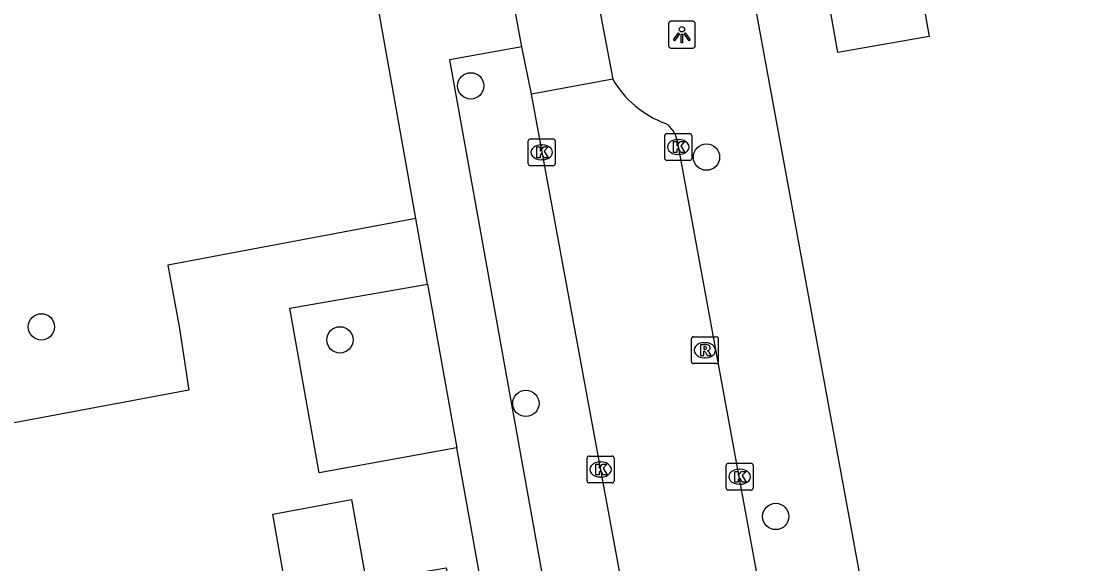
# Model space of a CAD drawing. Extents: x 157793 to 159380, y 380882 to 382313.
# Drawn here: x 158756.57 to 158796.19, y 381584.89 to 381605.05 of the extents above; entities that cross this region are included whole.
import ezdxf

# ---------------------------------------------------------------- set-up
doc = ezdxf.new("R2010")
doc.units = 0
for name, color, linetype in [('IMGEO_Boom', 7, 'Continuous'), ('IMGEO_Kolk', 7, 'Continuous'), ('IMGEO_Lichtpunt', 7, 'Continuous'), ('IMGEO_Pand', 7, 'Continuous'), ('IMGEO_Rijbaan_lokaal_open', 7, 'Continuous'), ('IMGEO_Rioolput', 7, 'Continuous'), ('IMGEO_Voetpad_open', 7, 'Continuous')]:
    doc.layers.add(name, color=color, linetype=linetype)

msp = doc.modelspace()

# ---------------------------------------------------------------- linework, layer by layer
at = {"layer": 'IMGEO_Boom'}
for centre in [(158773.281, 381602.649), (158782.05, 381600.001), (158757.314, 381593.692), (158768.417, 381593.209), (158775.332, 381590.849), (158784.624, 381586.645)]:
    msp.add_circle(centre, 0.489, dxfattribs=at)
at = {"layer": 'IMGEO_Kolk'}
for p, q in [((158775.422, 381599.753), (158775.422, 381600.605)), ((158775.497, 381600.679), (158776.349, 381600.679)), ((158776.423, 381600.605), (158776.423, 381599.753)), ((158780.499, 381599.951), (158780.499, 381600.803)), ((158780.574, 381600.877), (158781.426, 381600.877)), ((158780.987, 381600.657), (158781.012, 381600.657)), ((158781.5, 381600.803), (158781.5, 381599.951)), ((158775.91, 381600.459), (158775.935, 381600.459)), ((158775.933, 381599.899), (158775.908, 381599.899)), ((158781.426, 381599.877), (158780.574, 381599.877)), ((158781.01, 381600.097), (158780.985, 381600.097)), ((158776.349, 381599.679), (158775.497, 381599.679)), ((158777.61, 381587.966), (158777.61, 381588.818)), ((158777.685, 381588.892), (158778.537, 381588.892)), ((158778.098, 381588.672), (158778.123, 381588.672)), ((158778.611, 381588.818), (158778.611, 381587.966)), ((158782.857, 381588.622), (158783.709, 381588.622)), ((158782.782, 381587.696), (158782.782, 381588.548)), ((158783.27, 381588.402), (158783.295, 381588.402)), ((158783.783, 381588.548), (158783.783, 381587.696)), ((158778.537, 381587.892), (158777.685, 381587.892)), ((158778.121, 381588.112), (158778.096, 381588.112)), ((158783.293, 381587.842), (158783.268, 381587.842)), ((158783.709, 381587.622), (158782.857, 381587.622))]:
    msp.add_line(p, q, dxfattribs=at)
for points in [[(158775.422, 381599.753), (158775.422, 381600.605)], [(158775.497, 381600.679), (158776.349, 381600.679)], [(158776.423, 381600.605), (158776.423, 381599.753)], [(158780.499, 381599.951), (158780.499, 381600.803)], [(158780.574, 381600.877), (158781.426, 381600.877)], [(158780.82, 381600.577), (158780.943, 381600.577), (158780.943, 381600.426), (158781.073, 381600.577), (158781.237, 381600.577), (158781.091, 381600.426), (158781.244, 381600.177), (158781.092, 381600.177), (158781.007, 381600.341), (158780.943, 381600.274), (158780.943, 381600.177), (158780.82, 381600.177), (158780.82, 381600.577)], [(158781.5, 381600.803), (158781.5, 381599.951)], [(158775.743, 381600.379), (158775.866, 381600.379), (158775.866, 381600.228), (158775.996, 381600.379), (158776.16, 381600.379), (158776.014, 381600.228), (158776.167, 381599.979), (158776.015, 381599.979), (158775.93, 381600.143), (158775.866, 381600.076), (158775.866, 381599.979), (158775.743, 381599.979), (158775.743, 381600.379)], [(158781.426, 381599.877), (158780.574, 381599.877)], [(158776.349, 381599.679), (158775.497, 381599.679)], [(158777.61, 381587.966), (158777.61, 381588.818)], [(158777.685, 381588.892), (158778.537, 381588.892)], [(158778.611, 381588.818), (158778.611, 381587.966)], [(158782.857, 381588.622), (158783.709, 381588.622)], [(158777.931, 381588.592), (158778.054, 381588.592), (158778.054, 381588.441), (158778.184, 381588.592), (158778.348, 381588.592), (158778.202, 381588.441), (158778.355, 381588.192), (158778.203, 381588.192), (158778.118, 381588.356), (158778.054, 381588.289), (158778.054, 381588.192), (158777.931, 381588.192), (158777.931, 381588.592)], [(158782.782, 381587.696), (158782.782, 381588.548)], [(158783.103, 381588.322), (158783.226, 381588.322), (158783.226, 381588.171), (158783.356, 381588.322), (158783.52, 381588.322), (158783.374, 381588.171), (158783.527, 381587.922), (158783.375, 381587.922), (158783.29, 381588.086), (158783.226, 381588.019), (158783.226, 381587.922), (158783.103, 381587.922), (158783.103, 381588.322)], [(158783.783, 381588.548), (158783.783, 381587.696)], [(158778.537, 381587.892), (158777.685, 381587.892)], [(158783.709, 381587.622), (158782.857, 381587.622)]]:
    msp.add_lwpolyline(points, dxfattribs=at)
for centre, start, end in [((158775.499, 381600.603), 91.552, 178.448), ((158775.499, 381600.603), 91.552, 178.448), ((158776.347, 381600.603), 1.552, 88.448), ((158776.347, 381600.603), 1.552, 88.448), ((158780.576, 381600.801), 91.552, 178.448), ((158780.576, 381600.801), 91.552, 178.448), ((158781.424, 381600.801), 1.552, 88.448), ((158781.424, 381600.801), 1.552, 88.448), ((158775.499, 381599.755), 181.552, 268.448), ((158775.499, 381599.755), 181.552, 268.448), ((158776.347, 381599.755), 271.552, 358.448), ((158776.347, 381599.755), 271.552, 358.448), ((158780.576, 381599.953), 181.552, 268.448), ((158780.576, 381599.953), 181.552, 268.448), ((158781.424, 381599.953), 271.552, 358.448), ((158781.424, 381599.953), 271.552, 358.448), ((158777.687, 381588.816), 91.552, 178.448), ((158777.687, 381588.816), 91.552, 178.448), ((158778.535, 381588.816), 1.552, 88.448), ((158778.535, 381588.816), 1.552, 88.448), ((158782.859, 381588.546), 91.552, 178.448), ((158782.859, 381588.546), 91.552, 178.448), ((158783.707, 381588.546), 1.552, 88.448), ((158783.707, 381588.546), 1.552, 88.448), ((158777.687, 381587.968), 181.552, 268.448), ((158777.687, 381587.968), 181.552, 268.448), ((158778.535, 381587.968), 271.552, 358.448), ((158778.535, 381587.968), 271.552, 358.448), ((158782.859, 381587.698), 181.552, 268.448), ((158782.859, 381587.698), 181.552, 268.448), ((158783.707, 381587.698), 271.552, 358.448), ((158783.707, 381587.698), 271.552, 358.448)]:
    msp.add_arc(centre, 0.0765, start, end, dxfattribs=at)
for centre, major_axis, ratio, start_param, end_param in [((158780.986, 381600.377), (-0.387, 0.002), 0.722429, 4.712389, 7.853982), ((158781.011, 381600.377), (-0.39, 0.002), 0.717154, 1.570796, 4.712389), ((158775.909, 381600.179), (-0.387, 0.002), 0.722429, 4.712389, 7.853982), ((158775.934, 381600.179), (-0.39, 0.002), 0.717154, 1.570796, 4.712389), ((158778.097, 381588.392), (-0.387, 0.002), 0.722429, 4.712389, 7.853982), ((158778.122, 381588.392), (-0.39, 0.002), 0.717154, 1.570796, 4.712389), ((158783.269, 381588.122), (-0.387, 0.002), 0.722429, 4.712389, 7.853982), ((158783.294, 381588.122), (-0.39, 0.002), 0.717154, 1.570796, 4.712389)]:
    msp.add_ellipse(centre, major_axis=major_axis, ratio=ratio, start_param=start_param, end_param=end_param, dxfattribs=at)
at = {"layer": 'IMGEO_Lichtpunt'}
for p, q in [((158780.638, 381604.953), (158780.638, 381604.146)), ((158780.638, 381604.953), (158780.638, 381604.146)), ((158781.54, 381605.048), (158780.732, 381605.048)), ((158781.54, 381605.048), (158780.732, 381605.048)), ((158781.634, 381604.146), (158781.634, 381604.953)), ((158781.634, 381604.146), (158781.634, 381604.953)), ((158780.732, 381604.052), (158781.54, 381604.052)), ((158780.732, 381604.052), (158781.54, 381604.052))]:
    msp.add_line(p, q, dxfattribs=at)
for points in [[(158781.012, 381604.617), (158781.051, 381604.589), (158780.863, 381604.327), (158780.825, 381604.354), (158781.012, 381604.617)], [(158781.114, 381604.569), (158781.161, 381604.569), (158781.161, 381604.247), (158781.114, 381604.247), (158781.114, 381604.569)], [(158781.224, 381604.589), (158781.262, 381604.616), (158781.449, 381604.354), (158781.41, 381604.326), (158781.224, 381604.589)]]:
    msp.add_lwpolyline(points, dxfattribs=at)
msp.add_circle((158781.137, 381604.751), 0.0994, dxfattribs=at)
for centre, start, end in [((158780.732, 381604.953), 90, 180), ((158780.732, 381604.953), 90, 180), ((158781.54, 381604.953), 0, 90), ((158781.54, 381604.953), 0, 90), ((158780.732, 381604.146), 180, 270), ((158780.732, 381604.146), 180, 270), ((158781.54, 381604.146), 270, 0), ((158781.54, 381604.146), 270, 360)]:
    msp.add_arc(centre, 0.0946, start, end, dxfattribs=at)
at = {"layer": 'IMGEO_Pand'}
for points in [[(158796.19, 381607.688), (158789.964, 381606.593), (158790.335, 381604.485), (158786.931, 381603.886), (158784.757, 381616.247), (158788.139, 381616.841), (158788.398, 381615.367), (158794.645, 381616.466)], [(158763.277, 381583.082), (158766.47, 381583.649), (158765.922, 381586.736), (158768.847, 381587.277), (158769.388, 381584.232), (158772.368, 381584.739), (158774.505, 381572.581), (158765.372, 381571.002), (158763.277, 381583.082)]]:
    msp.add_lwpolyline(points, dxfattribs=at)
at = {"layer": 'IMGEO_Rijbaan_lokaal_open'}
for points in [[(158776.907, 381611.635), (158778.561, 381602.904)], [(158775.18, 381604.094), (158773.895, 381611.096)], [(158775.536, 381602.338), (158775.18, 381604.094)], [(158778.561, 381602.904), (158775.536, 381602.338)], [(158785.346, 381549.236), (158775.536, 381602.338)], [(158780.96, 381600.601), (158787.168, 381566.792)]]:
    msp.add_lwpolyline(points, dxfattribs=at)
for centre, radius, start, end in [((158781.786, 381604.749), 3.715, 209.7702, 250.109), ((158780.021, 381600.446), 0.952, 9.3959, 58.2265)]:
    msp.add_arc(centre, radius, start, end, dxfattribs=at)
at = {"layer": 'IMGEO_Rioolput'}
for p, q in [((158781.489, 381592.399), (158781.489, 381593.251)), ((158781.564, 381593.325), (158782.416, 381593.325)), ((158781.977, 381593.105), (158782.002, 381593.105)), ((158782.49, 381593.251), (158782.49, 381592.399)), ((158782.416, 381592.325), (158781.564, 381592.325)), ((158782, 381592.545), (158781.975, 381592.545))]:
    msp.add_line(p, q, dxfattribs=at)
for points in [[(158781.489, 381592.399), (158781.489, 381593.251)], [(158781.564, 381593.325), (158782.416, 381593.325)], [(158782.078, 381593.023), (158781.826, 381593.025), (158781.826, 381592.625)], [(158782.49, 381593.251), (158782.49, 381592.399)], [(158781.826, 381592.625), (158781.95, 381592.625), (158781.95, 381592.787), (158781.961, 381592.787)], [(158782.004, 381592.944), (158781.95, 381592.944), (158781.95, 381592.863)], [(158781.95, 381592.863), (158782.002, 381592.863)], [(158782.008, 381592.758), (158782.079, 381592.625), (158782.219, 381592.625), (158782.154, 381592.751)], [(158782.416, 381592.325), (158781.564, 381592.325)]]:
    msp.add_lwpolyline(points, dxfattribs=at)
for centre, radius, start, end in [((158781.566, 381593.249), 0.0765, 91.552, 178.448), ((158781.566, 381593.249), 0.0765, 91.552, 178.448), ((158782.077, 381592.913), 0.109, 350.3612, 89.416), ((158782.414, 381593.249), 0.0765, 1.552, 88.448), ((158782.414, 381593.249), 0.0765, 1.552, 88.448), ((158781.96, 381592.734), 0.0533, 26.0293, 88.6989), ((158781.986, 381593.052), 0.19, 274.7715, 282.9687), ((158782.01, 381592.848), 0.0964, 77.0061, 93.1865), ((158782.024, 381592.905), 0.0378, 276.6634, 79.6772), ((158782.075, 381592.913), 0.112, 277.5842, 350.9817), ((158782.059, 381592.698), 0.108, 29.5134, 73.7905), ((158781.566, 381592.401), 0.0765, 181.552, 268.448), ((158781.566, 381592.401), 0.0765, 181.552, 268.448), ((158782.414, 381592.401), 0.0765, 271.552, 358.448), ((158782.414, 381592.401), 0.0765, 271.552, 358.448)]:
    msp.add_arc(centre, radius, start, end, dxfattribs=at)
for centre, major_axis, ratio, start_param, end_param in [((158781.976, 381592.825), (-0.387, 0.002), 0.722429, 4.712389, 7.853982), ((158782.001, 381592.825), (-0.39, 0.002), 0.717154, 1.570796, 4.712389)]:
    msp.add_ellipse(centre, major_axis=major_axis, ratio=ratio, start_param=start_param, end_param=end_param, dxfattribs=at)
at = {"layer": 'IMGEO_Voetpad_open'}
for points in [[(158771.237, 381597.723), (158770.256, 381603.221), (158765.716, 381628.675)], [(158781.497, 381618.466), (158787.806, 381584.151), (158787.376, 381584.058), (158790.326, 381568.922)], [(158775.18, 381604.094), (158772.497, 381603.621), (158782.493, 381548.049), (158785.464, 381548.55)], [(158771.237, 381597.723), (158762.016, 381595.991), (158762.445, 381593.63), (158762.803, 381591.334), (158755.695, 381590.011), (158755.405, 381589.957)], [(158771.675, 381595.283), (158771.237, 381597.723)], [(158772.768, 381589.199), (158767.65, 381588.265), (158766.558, 381594.387), (158771.675, 381595.283)], [(158771.675, 381595.283), (158772.768, 381589.199)], [(158775.881, 381571.869), (158772.768, 381589.199)]]:
    msp.add_lwpolyline(points, dxfattribs=at)

doc.saveas('drawing.dxf')
